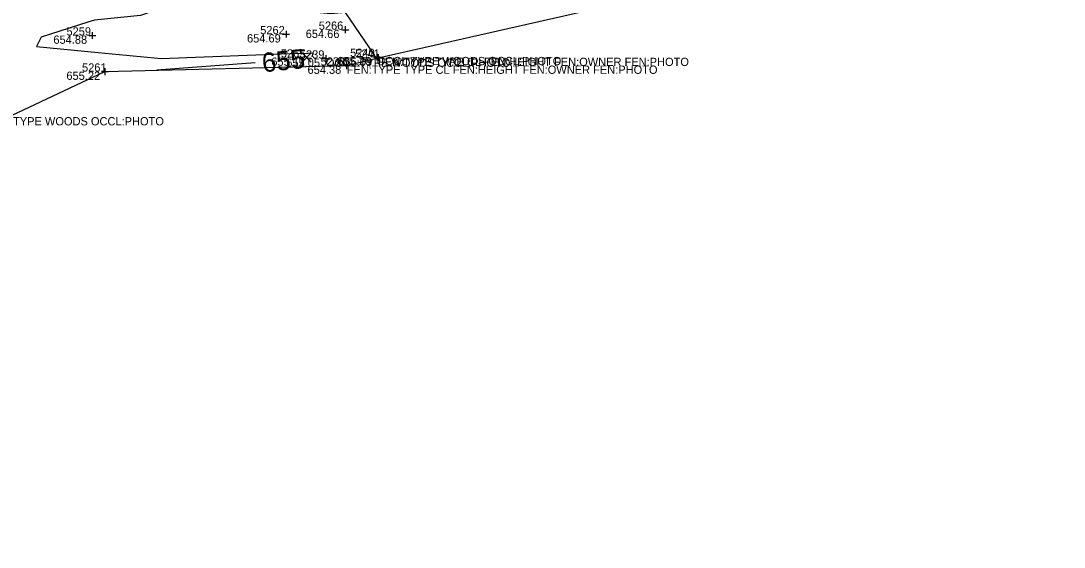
# Model space of a CAD drawing. Extents: x 2129350 to 2137777, y 657588 to 659885.
# Drawn here: x 2130364.3 to 2130516, y 657775 to 657851.5 of the extents above; entities that cross this region are included whole.
import ezdxf

# ---------------------------------------------------------------- set-up
doc = ezdxf.new("R2010")
doc.units = 0
for name, color, linetype in [('DT_X_Contour_Major', 7, 'Continuous'), ('DT_X_TIN_Hull', 7, 'Continuous'), ('SV_X_Random_Point', 7, 'Continuous'), ('SV_X_Shot_Marker', 7, 'Continuous'), ('SV_X_Text_Comment', 7, 'Continuous'), ('SV_X_Text_Elevation', 7, 'Continuous'), ('SV_X_Text_Name', 7, 'Continuous')]:
    doc.layers.add(name, color=color, linetype=linetype)

msp = doc.modelspace()

# ---------------------------------------------------------------- linework, layer by layer
at = {"layer": 'DT_X_Contour_Major'}
for points in [[(2130415.91, 657846.1), (2130415.67, 657846.66), (2130411.52, 657852.76), (2130409.38, 657852.56), (2130401.58, 657853.3), (2130400.9, 657853.25), (2130399.28, 657858.39), (2130381.69, 657852.34), (2130375, 657851.65), (2130374.05, 657851.35), (2130367.28, 657849.19), (2130366.58, 657847.81), (2130375.56, 657846.95), (2130384.71, 657846.08), (2130404.7, 657846.85), (2130405.33, 657846.82), (2130406.83, 657846.91), (2130406.59, 657846.33)], [(2130398.37, 657845.46), (2130384.1, 657844.35)]]:
    msp.add_lwpolyline(points, dxfattribs=at)
at = {"layer": 'DT_X_TIN_Hull'}
msp.add_lwpolyline([(2130063.53, 657775), (2130087.48, 657781.86), (2130111.51, 657788.74), (2130184.72, 657793.16), (2130224.7, 657784.14), (2130227.31, 657786.04), (2130260.53, 657795.45), (2130300.78, 657808.51), (2130376.54, 657844.16), (2130411.67, 657845.04), (2130416.24, 657846.18), (2130500.88, 657865.38), (2130572.37, 657881.8), (2130602.46, 657888.27), (2130637.43, 657896.31), (2130707.51, 657930.94), (2130731.78, 657936.94), (2130795.64, 657946.55)], dxfattribs=at)
at = {"layer": 'SV_X_Random_Point'}
for p, q in [((2130405.21, 657845.54), (2130406.54, 657846.88)), ((2130405.21, 657846.88), (2130406.54, 657845.54))]:
    msp.add_line(p, q, dxfattribs=at)
at = {"layer": 'SV_X_Shot_Marker'}
for p, q in [((2130411.47, 657850.75), (2130411.47, 657849.75)), ((2130374.2, 657849.41), (2130375.2, 657849.41)), ((2130374.7, 657849.91), (2130374.7, 657848.91)), ((2130374.7, 657849.41), (2130374.7, 657849.41)), ((2130402.37, 657849.6), (2130403.37, 657849.6)), ((2130402.87, 657850.1), (2130402.87, 657849.1)), ((2130402.87, 657849.6), (2130402.87, 657849.6)), ((2130410.97, 657850.25), (2130411.97, 657850.25)), ((2130411.47, 657850.25), (2130411.47, 657850.25)), ((2130408.15, 657846.06), (2130409.15, 657846.06)), ((2130408.65, 657846.56), (2130408.65, 657845.56)), ((2130408.65, 657846.06), (2130408.65, 657846.06)), ((2130415.55, 657846.3), (2130416.55, 657846.3)), ((2130415.74, 657846.18), (2130416.74, 657846.18)), ((2130416.05, 657846.8), (2130416.05, 657845.8)), ((2130416.05, 657846.3), (2130416.05, 657846.3)), ((2130416.24, 657846.68), (2130416.24, 657845.68)), ((2130416.24, 657846.18), (2130416.24, 657846.18)), ((2130376.54, 657844.66), (2130376.54, 657843.66)), ((2130411.17, 657845.04), (2130412.17, 657845.04)), ((2130411.67, 657845.54), (2130411.67, 657844.54)), ((2130411.67, 657845.04), (2130411.67, 657845.04)), ((2130376.04, 657844.16), (2130377.04, 657844.16)), ((2130376.54, 657844.16), (2130376.54, 657844.16))]:
    msp.add_line(p, q, dxfattribs=at)

# ---------------------------------------------------------------- texts
at = {"layer": 'DT_X_Contour_Major'}
msp.add_text('655', height=2.8, rotation=6.033, dxfattribs=at).set_placement((2130399.51, 657844.05))
at = {"layer": 'SV_X_Text_Comment'}
for s, p in [('OCCL:TYPE WOODS OCCL:PHOTO', (2130408.65, 657844.86)), ('OCCL:TYPE WOODS OCCL:PHOTO', (2130416.05, 657845.1)), ('FEN:TYPE TYPE CL FEN:HEIGHT FEN:OWNER FEN:PHOTO', (2130416.24, 657844.98)), ('FEN:TYPE TYPE CL FEN:HEIGHT FEN:OWNER FEN:PHOTO', (2130411.67, 657843.84)), ('OCCL:TYPE WOODS OCCL:PHOTO', (2130358.27, 657836.34))]:
    msp.add_text(s, height=1.2, dxfattribs=at).set_placement(p)
at = {"layer": 'SV_X_Text_Elevation'}
for s, p in [('654.88', (2130369.04, 657848.21)), ('654.69', (2130397.19, 657848.4)), ('654.66', (2130405.72, 657849.05)), ('655.12', (2130400.72, 657845.01)), ('655.05', (2130402.9, 657844.86)), ('655.20', (2130410.32, 657845.1)), ('655.09', (2130410.48, 657844.98)), ('654.38', (2130405.99, 657843.84)), ('655.22', (2130370.93, 657842.96))]:
    msp.add_text(s, height=1.2, dxfattribs=at).set_placement(p)
at = {"layer": 'SV_X_Text_Name'}
for s, p in [('5259', (2130370.94, 657849.41)), ('5262', (2130399.11, 657849.6)), ('5266', (2130407.62, 657850.25)), ('5265', (2130402.11, 657846.21)), ('5239', (2130404.87, 657846.06)), ('5238', (2130407.89, 657845.04)), ('5240', (2130412.18, 657846.3)), ('5241', (2130412.92, 657846.18)), ('5261', (2130373.2, 657844.16))]:
    msp.add_text(s, height=1.2, dxfattribs=at).set_placement(p)

doc.saveas('drawing.dxf')
